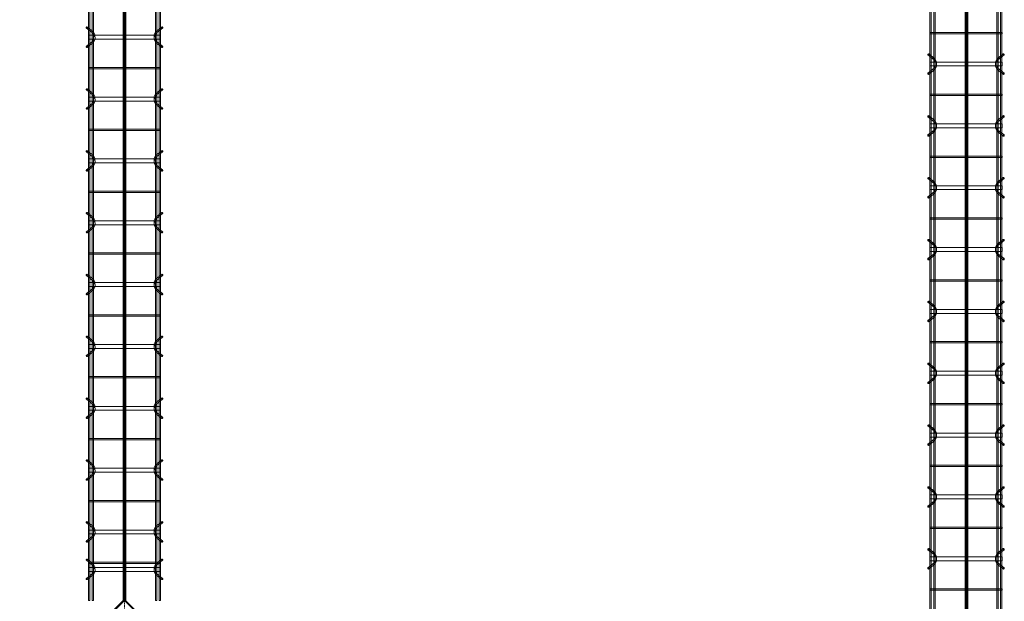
# Model space of a CAD drawing. Header units: inches. Extents: x -4136 to 1945, y -6639 to 12387.
# Tile 506 of 656: x -3175 to -2983, y 11555 to 11668. Entities that reach past the tile are written whole.
import ezdxf

# ---------------------------------------------------------------- set-up
doc = ezdxf.new("R2010")
doc.units = ezdxf.units.IN
doc.header["$MEASUREMENT"] = 0
doc.linetypes.add('Línea de rejilla', pattern=[0.875, 0.5, -0.125, 0.125, -0.125])
for name, color, linetype, lineweight in [('A-FLOR', 7, 'Continuous', 9), ('A-GENM', 7, 'Continuous', 9), ('S-BEAM', 7, 'Continuous', 9), ('S-GRID', 7, 'Continuous', 9)]:
    doc.layers.add(name, color=color, linetype=linetype, lineweight=lineweight)

# ---------------------------------------------------------------- blocks, each defined once
blk = doc.blocks.new('Dowel bar assembly - Dowel bar assembly-669756-SLAB ON GROUND JOINTS')
at = {"layer": 'S-BEAM', "color": 253, "true_color": 0xaaaaaa}
for p, q in [((2175, 1.98), (0, 1.98)), ((1655.87, 1.99), (1655.87, -12.01)), ((1656.13, 1.99), (1655.87, 1.99)), ((1655.87, 1.99), (1656.13, 1.99)), ((1656.13, -12.01), (1656.13, 1.99)), ((1660.02, 2.23), (1660.97, 1.03)), ((1661.18, 1.19), (1660.23, 2.39)), ((1661.62, 1.99), (1661.62, -12.01)), ((1662.38, 1.99), (1661.62, 1.99)), ((1661.62, 1.99), (1662.38, 1.99)), ((1662.38, -12.01), (1662.38, 1.99)), ((1663.76, 2.39), (1662.81, 1.19)), ((1663.01, 1.03), (1663.96, 2.23)), ((1667.87, 1.99), (1667.87, -12.01)), ((1668.13, 1.99), (1667.87, 1.99)), ((1667.87, 1.99), (1668.13, 1.99)), ((1668.13, -12.01), (1668.13, 1.99)), ((1672.02, 2.23), (1672.97, 1.03)), ((1673.18, 1.19), (1672.23, 2.39)), ((1673.62, 1.99), (1673.62, -12.01)), ((1674.38, 1.99), (1673.62, 1.99)), ((1673.62, 1.99), (1674.38, 1.99)), ((1674.38, -12.01), (1674.38, 1.99)), ((1675.76, 2.39), (1674.81, 1.19)), ((1675.01, 1.03), (1675.96, 2.23)), ((1679.87, 1.99), (1679.87, -12.01)), ((1680.13, 1.99), (1679.87, 1.99)), ((1679.87, 1.99), (1680.13, 1.99)), ((1680.13, -12.01), (1680.13, 1.99)), ((1684.02, 2.23), (1684.97, 1.03)), ((1685.18, 1.19), (1684.23, 2.39)), ((1685.62, 1.99), (1685.62, -12.01)), ((1686.38, 1.99), (1685.62, 1.99)), ((1685.62, 1.99), (1686.38, 1.99)), ((1686.38, -12.01), (1686.38, 1.99)), ((1687.76, 2.39), (1686.81, 1.19)), ((1687.01, 1.03), (1687.96, 2.23)), ((1691.87, 1.99), (1691.87, -12.01)), ((1692.13, 1.99), (1691.87, 1.99)), ((1691.87, 1.99), (1692.13, 1.99)), ((1692.13, -12.01), (1692.13, 1.99)), ((1696.02, 2.23), (1696.97, 1.03)), ((1697.18, 1.19), (1696.23, 2.39)), ((1697.62, 1.99), (1697.62, -12.01)), ((1698.38, 1.99), (1697.62, 1.99)), ((1697.62, 1.99), (1698.38, 1.99)), ((1698.38, -12.01), (1698.38, 1.99)), ((1699.76, 2.39), (1698.81, 1.19)), ((1699.01, 1.03), (1699.96, 2.23)), ((1703.87, 1.99), (1703.87, -12.01)), ((1704.13, 1.99), (1703.87, 1.99)), ((1703.87, 1.99), (1704.13, 1.99)), ((1704.13, -12.01), (1704.13, 1.99)), ((1708.02, 2.23), (1708.97, 1.03)), ((1709.18, 1.19), (1708.23, 2.39)), ((1709.62, 1.99), (1709.62, -12.01)), ((1710.38, 1.99), (1709.62, 1.99)), ((1709.62, 1.99), (1710.38, 1.99)), ((1710.38, -12.01), (1710.38, 1.99)), ((1711.76, 2.39), (1710.81, 1.19)), ((1711.01, 1.03), (1711.96, 2.23)), ((1715.87, 1.99), (1715.87, -12.01)), ((1716.13, 1.99), (1715.87, 1.99)), ((1715.87, 1.99), (1716.13, 1.99)), ((1716.13, -12.01), (1716.13, 1.99)), ((1720.02, 2.23), (1720.97, 1.03)), ((1721.18, 1.19), (1720.23, 2.39)), ((1721.62, 1.99), (1721.62, -12.01)), ((1722.38, 1.99), (1721.62, 1.99)), ((1721.62, 1.99), (1722.38, 1.99)), ((1722.38, -12.01), (1722.38, 1.99)), ((1723.76, 2.39), (1722.81, 1.19)), ((1723.01, 1.03), (1723.96, 2.23)), ((1727.87, 1.99), (1727.87, -12.01)), ((1728.13, 1.99), (1727.87, 1.99)), ((1727.87, 1.99), (1728.13, 1.99)), ((1728.13, -12.01), (1728.13, 1.99)), ((1732.02, 2.23), (1732.97, 1.03)), ((1733.18, 1.19), (1732.23, 2.39)), ((1733.62, 1.99), (1733.62, -12.01)), ((1734.38, 1.99), (1733.62, 1.99)), ((1733.62, 1.99), (1734.38, 1.99)), ((1734.38, -12.01), (1734.38, 1.99)), ((1735.76, 2.39), (1734.81, 1.19)), ((1735.01, 1.03), (1735.96, 2.23)), ((1739.87, 1.99), (1739.87, -12.01)), ((1740.13, 1.99), (1739.87, 1.99)), ((1739.87, 1.99), (1740.13, 1.99)), ((1740.13, -12.01), (1740.13, 1.99)), ((1744.02, 2.23), (1744.97, 1.03)), ((1745.18, 1.19), (1744.23, 2.39)), ((1745.62, 1.99), (1745.62, -12.01)), ((1746.38, 1.99), (1745.62, 1.99)), ((1745.62, 1.99), (1746.38, 1.99)), ((1746.38, -12.01), (1746.38, 1.99)), ((1747.76, 2.39), (1746.81, 1.19)), ((1747.01, 1.03), (1747.96, 2.23)), ((1751.87, 1.99), (1751.87, -12.01)), ((1752.13, 1.99), (1751.87, 1.99)), ((1751.87, 1.99), (1752.13, 1.99)), ((1752.13, -12.01), (1752.13, 1.99)), ((1756.02, 2.23), (1756.97, 1.03)), ((1757.18, 1.19), (1756.23, 2.39)), ((1757.62, 1.99), (1757.62, -12.01)), ((1758.38, 1.99), (1757.62, 1.99)), ((1757.62, 1.99), (1758.38, 1.99)), ((1758.38, -12.01), (1758.38, 1.99)), ((1759.76, 2.39), (1758.81, 1.19)), ((1759.01, 1.03), (1759.96, 2.23)), ((1763.87, 1.99), (1763.87, -12.01)), ((1764.13, 1.99), (1763.87, 1.99)), ((1763.87, 1.99), (1764.13, 1.99)), ((1764.13, -12.01), (1764.13, 1.99)), ((0, 1.72), (2175, 1.72)), ((2175, 1.25), (0, 1.25)), ((0, 0.99), (2175, 0.99)), ((2175, -11.01), (0, -11.01)), ((0, -11.27), (2175, -11.27)), ((1660.97, -11.05), (1660.02, -12.25)), ((1660.23, -12.41), (1661.18, -11.21)), ((1662.81, -11.21), (1663.76, -12.41)), ((1663.96, -12.25), (1663.01, -11.05)), ((1672.97, -11.05), (1672.02, -12.25)), ((1672.23, -12.41), (1673.18, -11.21)), ((1674.81, -11.21), (1675.76, -12.41)), ((1675.96, -12.25), (1675.01, -11.05)), ((1684.97, -11.05), (1684.02, -12.25)), ((1684.23, -12.41), (1685.18, -11.21)), ((1686.81, -11.21), (1687.76, -12.41)), ((1687.96, -12.25), (1687.01, -11.05)), ((1696.97, -11.05), (1696.02, -12.25)), ((1696.23, -12.41), (1697.18, -11.21)), ((1698.81, -11.21), (1699.76, -12.41)), ((1699.96, -12.25), (1699.01, -11.05)), ((1708.97, -11.05), (1708.02, -12.25)), ((1708.23, -12.41), (1709.18, -11.21)), ((1710.81, -11.21), (1711.76, -12.41)), ((1711.96, -12.25), (1711.01, -11.05)), ((1720.97, -11.05), (1720.02, -12.25)), ((1720.23, -12.41), (1721.18, -11.21)), ((1722.81, -11.21), (1723.76, -12.41)), ((1723.96, -12.25), (1723.01, -11.05)), ((1732.97, -11.05), (1732.02, -12.25)), ((1732.23, -12.41), (1733.18, -11.21)), ((1734.81, -11.21), (1735.76, -12.41)), ((1735.96, -12.25), (1735.01, -11.05)), ((1744.97, -11.05), (1744.02, -12.25)), ((1744.23, -12.41), (1745.18, -11.21)), ((1746.81, -11.21), (1747.76, -12.41)), ((1747.96, -12.25), (1747.01, -11.05)), ((1756.97, -11.05), (1756.02, -12.25)), ((1756.23, -12.41), (1757.18, -11.21)), ((1758.81, -11.21), (1759.76, -12.41)), ((1759.96, -12.25), (1759.01, -11.05)), ((2175, -11.74), (0, -11.74)), ((0, -12), (2175, -12)), ((1656.13, -12.01), (1655.87, -12.01)), ((1655.87, -12.01), (1656.13, -12.01)), ((1662.38, -12.01), (1661.62, -12.01)), ((1661.62, -12.01), (1662.38, -12.01)), ((1668.13, -12.01), (1667.87, -12.01)), ((1667.87, -12.01), (1668.13, -12.01)), ((1674.38, -12.01), (1673.62, -12.01)), ((1673.62, -12.01), (1674.38, -12.01)), ((1680.13, -12.01), (1679.87, -12.01)), ((1679.87, -12.01), (1680.13, -12.01)), ((1686.38, -12.01), (1685.62, -12.01)), ((1685.62, -12.01), (1686.38, -12.01)), ((1692.13, -12.01), (1691.87, -12.01)), ((1691.87, -12.01), (1692.13, -12.01)), ((1698.38, -12.01), (1697.62, -12.01)), ((1697.62, -12.01), (1698.38, -12.01)), ((1704.13, -12.01), (1703.87, -12.01)), ((1703.87, -12.01), (1704.13, -12.01)), ((1710.38, -12.01), (1709.62, -12.01)), ((1709.62, -12.01), (1710.38, -12.01)), ((1716.13, -12.01), (1715.87, -12.01)), ((1715.87, -12.01), (1716.13, -12.01)), ((1722.38, -12.01), (1721.62, -12.01)), ((1721.62, -12.01), (1722.38, -12.01)), ((1728.13, -12.01), (1727.87, -12.01)), ((1727.87, -12.01), (1728.13, -12.01)), ((1734.38, -12.01), (1733.62, -12.01)), ((1733.62, -12.01), (1734.38, -12.01)), ((1740.13, -12.01), (1739.87, -12.01)), ((1739.87, -12.01), (1740.13, -12.01)), ((1746.38, -12.01), (1745.62, -12.01)), ((1745.62, -12.01), (1746.38, -12.01)), ((1752.13, -12.01), (1751.87, -12.01)), ((1751.87, -12.01), (1752.13, -12.01)), ((1758.38, -12.01), (1757.62, -12.01)), ((1757.62, -12.01), (1758.38, -12.01)), ((1764.13, -12.01), (1763.87, -12.01)), ((1763.87, -12.01), (1764.13, -12.01))]:
    blk.add_line(p, q, dxfattribs=at)
at = {"layer": 'S-BEAM', "color": 253, "true_color": 0xaaaaaa, "flags": 128}
for points in [[(1660.97, 1.03), (1661.53, 0.73), (1662.39, 0.72), (1662.97, 0.99), (1663.01, 1.03)], [(1661.18, 1.19), (1661.62, 0.97), (1662.38, 0.98), (1662.81, 1.19)], [(1672.97, 1.03), (1673.53, 0.73), (1674.39, 0.72), (1674.97, 0.99), (1675.01, 1.03)], [(1673.18, 1.19), (1673.62, 0.97), (1674.38, 0.98), (1674.81, 1.19)], [(1684.97, 1.03), (1685.53, 0.73), (1686.39, 0.72), (1686.97, 0.99), (1687.01, 1.03)], [(1685.18, 1.19), (1685.62, 0.97), (1686.38, 0.98), (1686.81, 1.19)], [(1696.97, 1.03), (1697.53, 0.73), (1698.39, 0.72), (1698.97, 0.99), (1699.01, 1.03)], [(1697.18, 1.19), (1697.62, 0.97), (1698.38, 0.98), (1698.81, 1.19)], [(1708.97, 1.03), (1709.53, 0.73), (1710.39, 0.72), (1710.97, 0.99), (1711.01, 1.03)], [(1709.18, 1.19), (1709.62, 0.97), (1710.38, 0.98), (1710.81, 1.19)], [(1720.97, 1.03), (1721.53, 0.73), (1722.39, 0.72), (1722.97, 0.99), (1723.01, 1.03)], [(1721.18, 1.19), (1721.62, 0.97), (1722.38, 0.98), (1722.81, 1.19)], [(1732.97, 1.03), (1733.53, 0.73), (1734.39, 0.72), (1734.97, 0.99), (1735.01, 1.03)], [(1733.18, 1.19), (1733.62, 0.97), (1734.38, 0.98), (1734.81, 1.19)], [(1744.97, 1.03), (1745.53, 0.73), (1746.39, 0.72), (1746.97, 0.99), (1747.01, 1.03)], [(1745.18, 1.19), (1745.62, 0.97), (1746.38, 0.98), (1746.81, 1.19)], [(1756.97, 1.03), (1757.53, 0.73), (1758.39, 0.72), (1758.97, 0.99), (1759.01, 1.03)], [(1757.18, 1.19), (1757.62, 0.97), (1758.38, 0.98), (1758.81, 1.19)], [(1660.97, -11.05), (1661.53, -10.75), (1662.39, -10.74), (1662.97, -11.01), (1663.01, -11.05)], [(1661.18, -11.21), (1661.62, -10.99), (1662.38, -11), (1662.81, -11.21)], [(1672.97, -11.05), (1673.53, -10.75), (1674.39, -10.74), (1674.97, -11.01), (1675.01, -11.05)], [(1673.18, -11.21), (1673.62, -10.99), (1674.38, -11), (1674.81, -11.21)], [(1684.97, -11.05), (1685.53, -10.75), (1686.39, -10.74), (1686.97, -11.01), (1687.01, -11.05)], [(1685.18, -11.21), (1685.62, -10.99), (1686.38, -11), (1686.81, -11.21)], [(1696.97, -11.05), (1697.53, -10.75), (1698.39, -10.74), (1698.97, -11.01), (1699.01, -11.05)], [(1697.18, -11.21), (1697.62, -10.99), (1698.38, -11), (1698.81, -11.21)], [(1708.97, -11.05), (1709.53, -10.75), (1710.39, -10.74), (1710.97, -11.01), (1711.01, -11.05)], [(1709.18, -11.21), (1709.62, -10.99), (1710.38, -11), (1710.81, -11.21)], [(1720.97, -11.05), (1721.53, -10.75), (1722.39, -10.74), (1722.97, -11.01), (1723.01, -11.05)], [(1721.18, -11.21), (1721.62, -10.99), (1722.38, -11), (1722.81, -11.21)], [(1732.97, -11.05), (1733.53, -10.75), (1734.39, -10.74), (1734.97, -11.01), (1735.01, -11.05)], [(1733.18, -11.21), (1733.62, -10.99), (1734.38, -11), (1734.81, -11.21)], [(1744.97, -11.05), (1745.53, -10.75), (1746.39, -10.74), (1746.97, -11.01), (1747.01, -11.05)], [(1745.18, -11.21), (1745.62, -10.99), (1746.38, -11), (1746.81, -11.21)], [(1756.97, -11.05), (1757.53, -10.75), (1758.39, -10.74), (1758.97, -11.01), (1759.01, -11.05)], [(1757.18, -11.21), (1757.62, -10.99), (1758.38, -11), (1758.81, -11.21)]]:
    blk.add_lwpolyline(points, dxfattribs=at)
at = {"layer": 'S-BEAM', "color": 253, "true_color": 0xaaaaaa}
for centre, major_axis, start_param, end_param in [((1660.12, 2.31), (0.101, 0.08), 5.709265, 8.850858), ((1660.12, 2.31), (0.101, 0.08), 2.567673, 5.709265), ((1663.86, 2.31), (-0.101, 0.08), 3.715513, 6.857105), ((1663.86, 2.31), (-0.101, 0.08), 0.57392, 3.715513), ((1672.12, 2.31), (0.101, 0.08), 5.709265, 8.850858), ((1672.12, 2.31), (0.101, 0.08), 2.567673, 5.709265), ((1675.86, 2.31), (-0.101, 0.08), 3.715513, 6.857105), ((1675.86, 2.31), (-0.101, 0.08), 0.57392, 3.715513), ((1684.12, 2.31), (0.101, 0.08), 5.709265, 8.850858), ((1684.12, 2.31), (0.101, 0.08), 2.567673, 5.709265), ((1687.86, 2.31), (-0.101, 0.08), 3.715513, 6.857105), ((1687.86, 2.31), (-0.101, 0.08), 0.57392, 3.715513), ((1696.12, 2.31), (0.101, 0.08), 5.709265, 8.850858), ((1696.12, 2.31), (0.101, 0.08), 2.567673, 5.709265), ((1699.86, 2.31), (-0.101, 0.08), 3.715513, 6.857105), ((1699.86, 2.31), (-0.101, 0.08), 0.57392, 3.715513), ((1708.12, 2.31), (0.101, 0.08), 5.709265, 8.850858), ((1708.12, 2.31), (0.101, 0.08), 2.567673, 5.709265), ((1711.86, 2.31), (-0.101, 0.08), 3.715513, 6.857105), ((1711.86, 2.31), (-0.101, 0.08), 0.57392, 3.715513), ((1720.12, 2.31), (0.101, 0.08), 5.709265, 8.850858), ((1720.12, 2.31), (0.101, 0.08), 2.567673, 5.709265), ((1723.86, 2.31), (-0.101, 0.08), 3.715513, 6.857105), ((1723.86, 2.31), (-0.101, 0.08), 0.57392, 3.715513), ((1732.12, 2.31), (0.101, 0.08), 5.709265, 8.850858), ((1732.12, 2.31), (0.101, 0.08), 2.567673, 5.709265), ((1735.86, 2.31), (-0.101, 0.08), 3.715513, 6.857105), ((1735.86, 2.31), (-0.101, 0.08), 0.57392, 3.715513), ((1744.12, 2.31), (0.101, 0.08), 5.709265, 8.850858), ((1744.12, 2.31), (0.101, 0.08), 2.567673, 5.709265), ((1747.86, 2.31), (-0.101, 0.08), 3.715513, 6.857105), ((1747.86, 2.31), (-0.101, 0.08), 0.57392, 3.715513), ((1756.12, 2.31), (0.101, 0.08), 5.709265, 8.850858), ((1756.12, 2.31), (0.101, 0.08), 2.567673, 5.709265), ((1759.86, 2.31), (-0.101, 0.08), 3.715513, 6.857105), ((1759.86, 2.31), (-0.101, 0.08), 0.57392, 3.715513), ((1660.12, -12.33), (-0.101, 0.08), 3.715513, 6.857105), ((1660.12, -12.33), (-0.101, 0.08), 0.57392, 3.715513), ((1663.86, -12.33), (0.101, 0.08), 5.709265, 8.850858), ((1663.86, -12.33), (0.101, 0.08), 2.567673, 5.709265), ((1672.12, -12.33), (-0.101, 0.08), 3.715513, 6.857105), ((1672.12, -12.33), (-0.101, 0.08), 0.57392, 3.715513), ((1675.86, -12.33), (0.101, 0.08), 5.709265, 8.850858), ((1675.86, -12.33), (0.101, 0.08), 2.567673, 5.709265), ((1684.12, -12.33), (-0.101, 0.08), 3.715513, 6.857105), ((1684.12, -12.33), (-0.101, 0.08), 0.57392, 3.715513), ((1687.86, -12.33), (0.101, 0.08), 5.709265, 8.850858), ((1687.86, -12.33), (0.101, 0.08), 2.567673, 5.709265), ((1696.12, -12.33), (-0.101, 0.08), 3.715513, 6.857105), ((1696.12, -12.33), (-0.101, 0.08), 0.57392, 3.715513), ((1699.86, -12.33), (0.101, 0.08), 5.709265, 8.850858), ((1699.86, -12.33), (0.101, 0.08), 2.567673, 5.709265), ((1708.12, -12.33), (-0.101, 0.08), 3.715513, 6.857105), ((1708.12, -12.33), (-0.101, 0.08), 0.57392, 3.715513), ((1711.86, -12.33), (0.101, 0.08), 5.709265, 8.850858), ((1711.86, -12.33), (0.101, 0.08), 2.567673, 5.709265), ((1720.12, -12.33), (-0.101, 0.08), 3.715513, 6.857105), ((1720.12, -12.33), (-0.101, 0.08), 0.57392, 3.715513), ((1723.86, -12.33), (0.101, 0.08), 5.709265, 8.850858), ((1723.86, -12.33), (0.101, 0.08), 2.567673, 5.709265), ((1732.12, -12.33), (-0.101, 0.08), 3.715513, 6.857105), ((1732.12, -12.33), (-0.101, 0.08), 0.57392, 3.715513), ((1735.86, -12.33), (0.101, 0.08), 5.709265, 8.850858), ((1735.86, -12.33), (0.101, 0.08), 2.567673, 5.709265), ((1744.12, -12.33), (-0.101, 0.08), 3.715513, 6.857105), ((1744.12, -12.33), (-0.101, 0.08), 0.57392, 3.715513), ((1747.86, -12.33), (0.101, 0.08), 5.709265, 8.850858), ((1747.86, -12.33), (0.101, 0.08), 2.567673, 5.709265), ((1756.12, -12.33), (-0.101, 0.08), 3.715513, 6.857105), ((1756.12, -12.33), (-0.101, 0.08), 0.57392, 3.715513), ((1759.86, -12.33), (0.101, 0.08), 5.709265, 8.850858), ((1759.86, -12.33), (0.101, 0.08), 2.567673, 5.709265)]:
    blk.add_ellipse(centre, major_axis=major_axis, ratio=0.816528, start_param=start_param, end_param=end_param, dxfattribs=at)
blk = doc.blocks.new('Dowel bar assembly - Dowel bar assembly-676036-SLAB ON GROUND JOINTS')
at = {"layer": 'S-BEAM', "color": 253, "true_color": 0xaaaaaa}
for p, q in [((271.28, 1.98), (0, 1.98)), ((160.02, 2.23), (160.97, 1.03)), ((161.18, 1.19), (160.23, 2.39)), ((161.63, 1.99), (161.63, -12.01)), ((162.38, 1.99), (161.63, 1.99)), ((161.63, 1.99), (162.38, 1.99)), ((162.38, -12.01), (162.38, 1.99)), ((163.76, 2.39), (162.81, 1.19)), ((163.01, 1.03), (163.96, 2.23)), ((167.87, 1.99), (167.87, -12.01)), ((168.13, 1.99), (167.87, 1.99)), ((167.87, 1.99), (168.13, 1.99)), ((168.13, -12.01), (168.13, 1.99)), ((172.02, 2.23), (172.97, 1.03)), ((173.18, 1.19), (172.23, 2.39)), ((173.63, 1.99), (173.63, -12.01)), ((174.38, 1.99), (173.63, 1.99)), ((173.63, 1.99), (174.38, 1.99)), ((174.38, -12.01), (174.38, 1.99)), ((175.76, 2.39), (174.81, 1.19)), ((175.01, 1.03), (175.96, 2.23)), ((179.87, 1.99), (179.87, -12.01)), ((180.13, 1.99), (179.87, 1.99)), ((179.87, 1.99), (180.13, 1.99)), ((180.13, -12.01), (180.13, 1.99)), ((184.02, 2.23), (184.97, 1.03)), ((185.18, 1.19), (184.23, 2.39)), ((185.63, 1.99), (185.63, -12.01)), ((186.38, 1.99), (185.63, 1.99)), ((185.63, 1.99), (186.38, 1.99)), ((186.38, -12.01), (186.38, 1.99)), ((187.76, 2.39), (186.81, 1.19)), ((187.01, 1.03), (187.96, 2.23)), ((191.87, 1.99), (191.87, -12.01)), ((192.13, 1.99), (191.87, 1.99)), ((191.87, 1.99), (192.13, 1.99)), ((192.13, -12.01), (192.13, 1.99)), ((196.02, 2.23), (196.97, 1.03)), ((197.18, 1.19), (196.23, 2.39)), ((197.63, 1.99), (197.63, -12.01)), ((198.38, 1.99), (197.63, 1.99)), ((197.63, 1.99), (198.38, 1.99)), ((198.38, -12.01), (198.38, 1.99)), ((199.76, 2.39), (198.81, 1.19)), ((199.01, 1.03), (199.96, 2.23)), ((203.87, 1.99), (203.87, -12.01)), ((204.13, 1.99), (203.87, 1.99)), ((203.87, 1.99), (204.13, 1.99)), ((204.13, -12.01), (204.13, 1.99)), ((208.02, 2.23), (208.97, 1.03)), ((209.18, 1.19), (208.23, 2.39)), ((209.63, 1.99), (209.63, -12.01)), ((210.38, 1.99), (209.63, 1.99)), ((209.63, 1.99), (210.38, 1.99)), ((210.38, -12.01), (210.38, 1.99)), ((211.76, 2.39), (210.81, 1.19)), ((211.01, 1.03), (211.96, 2.23)), ((215.87, 1.99), (215.87, -12.01)), ((216.13, 1.99), (215.87, 1.99)), ((215.87, 1.99), (216.13, 1.99)), ((216.13, -12.01), (216.13, 1.99)), ((220.02, 2.23), (220.97, 1.03)), ((221.18, 1.19), (220.23, 2.39)), ((221.63, 1.99), (221.63, -12.01)), ((222.38, 1.99), (221.63, 1.99)), ((221.63, 1.99), (222.38, 1.99)), ((222.38, -12.01), (222.38, 1.99)), ((223.76, 2.39), (222.81, 1.19)), ((223.01, 1.03), (223.96, 2.23)), ((227.87, 1.99), (227.87, -12.01)), ((228.13, 1.99), (227.87, 1.99)), ((227.87, 1.99), (228.13, 1.99)), ((228.13, -12.01), (228.13, 1.99)), ((232.02, 2.23), (232.97, 1.03)), ((233.18, 1.19), (232.23, 2.39)), ((233.63, 1.99), (233.63, -12.01)), ((234.38, 1.99), (233.63, 1.99)), ((233.63, 1.99), (234.38, 1.99)), ((234.38, -12.01), (234.38, 1.99)), ((235.76, 2.39), (234.81, 1.19)), ((235.01, 1.03), (235.96, 2.23)), ((239.87, 1.99), (239.87, -12.01)), ((240.13, 1.99), (239.87, 1.99)), ((239.87, 1.99), (240.13, 1.99)), ((240.13, -12.01), (240.13, 1.99)), ((244.02, 2.23), (244.97, 1.03)), ((245.18, 1.19), (244.23, 2.39)), ((245.63, 1.99), (245.63, -12.01)), ((246.38, 1.99), (245.63, 1.99)), ((245.63, 1.99), (246.38, 1.99)), ((246.38, -12.01), (246.38, 1.99)), ((247.76, 2.39), (246.81, 1.19)), ((247.01, 1.03), (247.96, 2.23)), ((251.87, 1.99), (251.87, -12.01)), ((252.13, 1.99), (251.87, 1.99)), ((251.87, 1.99), (252.13, 1.99)), ((252.13, -12.01), (252.13, 1.99)), ((256.02, 2.23), (256.97, 1.03)), ((257.18, 1.19), (256.23, 2.39)), ((257.63, 1.99), (257.63, -12.01)), ((258.38, 1.99), (257.63, 1.99)), ((257.63, 1.99), (258.38, 1.99)), ((258.38, -12.01), (258.38, 1.99)), ((259.76, 2.39), (258.81, 1.19)), ((259.01, 1.03), (259.96, 2.23)), ((263.3, 2.23), (264.25, 1.03)), ((264.45, 1.19), (263.5, 2.39)), ((263.87, 1.99), (263.87, -12.01)), ((264.13, 1.99), (263.87, 1.99)), ((263.87, 1.99), (264.13, 1.99)), ((264.13, -12.01), (264.13, 1.99)), ((264.9, 1.99), (264.9, -12.01)), ((265.65, 1.99), (264.9, 1.99)), ((264.9, 1.99), (265.65, 1.99)), ((265.65, -12.01), (265.65, 1.99)), ((267.04, 2.39), (266.09, 1.19)), ((266.29, 1.03), (267.24, 2.23)), ((271.28, 1.98), (271.28, 1.72)), ((271.28, 1.72), (271.28, 1.98)), ((0, 1.72), (271.28, 1.72)), ((271.28, 1.25), (0, 1.25)), ((0, 0.99), (271.28, 0.99)), ((271.28, 0.99), (271.28, 1.25)), ((271.28, 1.25), (271.28, 0.99)), ((271.28, -11.01), (0, -11.01)), ((0, -11.27), (271.28, -11.27)), ((160.97, -11.05), (160.02, -12.25)), ((160.23, -12.41), (161.18, -11.21)), ((162.81, -11.21), (163.76, -12.41)), ((163.96, -12.25), (163.01, -11.05)), ((172.97, -11.05), (172.02, -12.25)), ((172.23, -12.41), (173.18, -11.21)), ((174.81, -11.21), (175.76, -12.41)), ((175.96, -12.25), (175.01, -11.05)), ((184.97, -11.05), (184.02, -12.25)), ((184.23, -12.41), (185.18, -11.21)), ((186.81, -11.21), (187.76, -12.41)), ((187.96, -12.25), (187.01, -11.05)), ((196.97, -11.05), (196.02, -12.25)), ((196.23, -12.41), (197.18, -11.21)), ((198.81, -11.21), (199.76, -12.41)), ((199.96, -12.25), (199.01, -11.05)), ((208.97, -11.05), (208.02, -12.25)), ((208.23, -12.41), (209.18, -11.21)), ((210.81, -11.21), (211.76, -12.41)), ((211.96, -12.25), (211.01, -11.05)), ((220.97, -11.05), (220.02, -12.25)), ((220.23, -12.41), (221.18, -11.21)), ((222.81, -11.21), (223.76, -12.41)), ((223.96, -12.25), (223.01, -11.05)), ((232.97, -11.05), (232.02, -12.25)), ((232.23, -12.41), (233.18, -11.21)), ((234.81, -11.21), (235.76, -12.41)), ((235.96, -12.25), (235.01, -11.05)), ((244.97, -11.05), (244.02, -12.25)), ((244.23, -12.41), (245.18, -11.21)), ((246.81, -11.21), (247.76, -12.41)), ((247.96, -12.25), (247.01, -11.05)), ((256.97, -11.05), (256.02, -12.25)), ((256.23, -12.41), (257.18, -11.21)), ((258.81, -11.21), (259.76, -12.41)), ((259.96, -12.25), (259.01, -11.05)), ((264.25, -11.05), (263.3, -12.25)), ((263.5, -12.41), (264.45, -11.21)), ((266.09, -11.21), (267.04, -12.41)), ((267.24, -12.25), (266.29, -11.05)), ((271.28, -11.27), (271.28, -11.01)), ((271.28, -11.01), (271.28, -11.27)), ((271.28, -11.74), (0, -11.74)), ((0, -12), (271.28, -12)), ((162.38, -12.01), (161.63, -12.01)), ((161.63, -12.01), (162.38, -12.01)), ((168.13, -12.01), (167.87, -12.01)), ((167.87, -12.01), (168.13, -12.01)), ((174.38, -12.01), (173.63, -12.01)), ((173.63, -12.01), (174.38, -12.01)), ((180.13, -12.01), (179.87, -12.01)), ((179.87, -12.01), (180.13, -12.01)), ((186.38, -12.01), (185.63, -12.01)), ((185.63, -12.01), (186.38, -12.01)), ((192.13, -12.01), (191.87, -12.01)), ((191.87, -12.01), (192.13, -12.01)), ((198.38, -12.01), (197.63, -12.01)), ((197.63, -12.01), (198.38, -12.01)), ((204.13, -12.01), (203.87, -12.01)), ((203.87, -12.01), (204.13, -12.01)), ((210.38, -12.01), (209.63, -12.01)), ((209.63, -12.01), (210.38, -12.01)), ((216.13, -12.01), (215.87, -12.01)), ((215.87, -12.01), (216.13, -12.01)), ((222.38, -12.01), (221.63, -12.01)), ((221.63, -12.01), (222.38, -12.01)), ((228.13, -12.01), (227.87, -12.01)), ((227.87, -12.01), (228.13, -12.01)), ((234.38, -12.01), (233.63, -12.01)), ((233.63, -12.01), (234.38, -12.01)), ((240.13, -12.01), (239.87, -12.01)), ((239.87, -12.01), (240.13, -12.01)), ((246.38, -12.01), (245.63, -12.01)), ((245.63, -12.01), (246.38, -12.01)), ((252.13, -12.01), (251.87, -12.01)), ((251.87, -12.01), (252.13, -12.01)), ((258.38, -12.01), (257.63, -12.01)), ((257.63, -12.01), (258.38, -12.01)), ((264.13, -12.01), (263.87, -12.01)), ((263.87, -12.01), (264.13, -12.01)), ((265.65, -12.01), (264.9, -12.01)), ((264.9, -12.01), (265.65, -12.01)), ((271.28, -12), (271.28, -11.74)), ((271.28, -11.74), (271.28, -12))]:
    blk.add_line(p, q, dxfattribs=at)
at = {"layer": 'S-BEAM', "color": 253, "true_color": 0xaaaaaa, "flags": 128}
for points in [[(160.97, 1.03), (161.53, 0.73), (162.39, 0.72), (162.97, 0.99), (163.01, 1.03)], [(161.18, 1.19), (161.62, 0.97), (162.38, 0.98), (162.81, 1.19)], [(172.97, 1.03), (173.53, 0.73), (174.39, 0.72), (174.97, 0.99), (175.01, 1.03)], [(173.18, 1.19), (173.62, 0.97), (174.38, 0.98), (174.81, 1.19)], [(184.97, 1.03), (185.53, 0.73), (186.39, 0.72), (186.97, 0.99), (187.01, 1.03)], [(185.18, 1.19), (185.62, 0.97), (186.38, 0.98), (186.81, 1.19)], [(196.97, 1.03), (197.53, 0.73), (198.39, 0.72), (198.97, 0.99), (199.01, 1.03)], [(197.18, 1.19), (197.62, 0.97), (198.38, 0.98), (198.81, 1.19)], [(208.97, 1.03), (209.53, 0.73), (210.39, 0.72), (210.97, 0.99), (211.01, 1.03)], [(209.18, 1.19), (209.62, 0.97), (210.38, 0.98), (210.81, 1.19)], [(220.97, 1.03), (221.53, 0.73), (222.39, 0.72), (222.97, 0.99), (223.01, 1.03)], [(221.18, 1.19), (221.62, 0.97), (222.38, 0.98), (222.81, 1.19)], [(232.97, 1.03), (233.53, 0.73), (234.39, 0.72), (234.97, 0.99), (235.01, 1.03)], [(233.18, 1.19), (233.62, 0.97), (234.38, 0.98), (234.81, 1.19)], [(244.97, 1.03), (245.53, 0.73), (246.39, 0.72), (246.97, 0.99), (247.01, 1.03)], [(245.18, 1.19), (245.62, 0.97), (246.38, 0.98), (246.81, 1.19)], [(256.97, 1.03), (257.53, 0.73), (258.39, 0.72), (258.97, 0.99), (259.01, 1.03)], [(257.18, 1.19), (257.62, 0.97), (258.38, 0.98), (258.81, 1.19)], [(264.25, 1.03), (264.8, 0.73), (265.66, 0.72), (266.25, 0.99), (266.29, 1.03)], [(264.45, 1.19), (264.9, 0.97), (265.66, 0.98), (266.09, 1.19)], [(160.97, -11.05), (161.53, -10.75), (162.39, -10.74), (162.97, -11.01), (163.01, -11.05)], [(161.18, -11.21), (161.62, -10.99), (162.38, -11), (162.81, -11.21)], [(172.97, -11.05), (173.53, -10.75), (174.39, -10.74), (174.97, -11.01), (175.01, -11.05)], [(173.18, -11.21), (173.62, -10.99), (174.38, -11), (174.81, -11.21)], [(184.97, -11.05), (185.53, -10.75), (186.39, -10.74), (186.97, -11.01), (187.01, -11.05)], [(185.18, -11.21), (185.62, -10.99), (186.38, -11), (186.81, -11.21)], [(196.97, -11.05), (197.53, -10.75), (198.39, -10.74), (198.97, -11.01), (199.01, -11.05)], [(197.18, -11.21), (197.62, -10.99), (198.38, -11), (198.81, -11.21)], [(208.97, -11.05), (209.53, -10.75), (210.39, -10.74), (210.97, -11.01), (211.01, -11.05)], [(209.18, -11.21), (209.62, -10.99), (210.38, -11), (210.81, -11.21)], [(220.97, -11.05), (221.53, -10.75), (222.39, -10.74), (222.97, -11.01), (223.01, -11.05)], [(221.18, -11.21), (221.62, -10.99), (222.38, -11), (222.81, -11.21)], [(232.97, -11.05), (233.53, -10.75), (234.39, -10.74), (234.97, -11.01), (235.01, -11.05)], [(233.18, -11.21), (233.62, -10.99), (234.38, -11), (234.81, -11.21)], [(244.97, -11.05), (245.53, -10.75), (246.39, -10.74), (246.97, -11.01), (247.01, -11.05)], [(245.18, -11.21), (245.62, -10.99), (246.38, -11), (246.81, -11.21)], [(256.97, -11.05), (257.53, -10.75), (258.39, -10.74), (258.97, -11.01), (259.01, -11.05)], [(257.18, -11.21), (257.62, -10.99), (258.38, -11), (258.81, -11.21)], [(264.25, -11.05), (264.8, -10.75), (265.66, -10.74), (266.25, -11.01), (266.29, -11.05)], [(264.45, -11.21), (264.9, -10.99), (265.66, -11), (266.09, -11.21)]]:
    blk.add_lwpolyline(points, dxfattribs=at)
at = {"layer": 'S-BEAM', "color": 253, "true_color": 0xaaaaaa}
for centre, major_axis, start_param, end_param in [((160.12, 2.31), (0.101, 0.08), 5.709265, 8.850858), ((160.12, 2.31), (0.101, 0.08), 2.567673, 5.709265), ((163.86, 2.31), (-0.101, 0.08), 3.715513, 6.857105), ((163.86, 2.31), (-0.101, 0.08), 0.57392, 3.715513), ((172.12, 2.31), (0.101, 0.08), 5.709265, 8.850858), ((172.12, 2.31), (0.101, 0.08), 2.567673, 5.709265), ((175.86, 2.31), (-0.101, 0.08), 3.715513, 6.857105), ((175.86, 2.31), (-0.101, 0.08), 0.57392, 3.715513), ((184.12, 2.31), (0.101, 0.08), 5.709265, 8.850858), ((184.12, 2.31), (0.101, 0.08), 2.567673, 5.709265), ((187.86, 2.31), (-0.101, 0.08), 3.715513, 6.857105), ((187.86, 2.31), (-0.101, 0.08), 0.57392, 3.715513), ((196.12, 2.31), (0.101, 0.08), 5.709265, 8.850858), ((196.12, 2.31), (0.101, 0.08), 2.567673, 5.709265), ((199.86, 2.31), (-0.101, 0.08), 3.715513, 6.857105), ((199.86, 2.31), (-0.101, 0.08), 0.57392, 3.715513), ((208.12, 2.31), (0.101, 0.08), 5.709265, 8.850858), ((208.12, 2.31), (0.101, 0.08), 2.567673, 5.709265), ((211.86, 2.31), (-0.101, 0.08), 3.715513, 6.857105), ((211.86, 2.31), (-0.101, 0.08), 0.57392, 3.715513), ((220.12, 2.31), (0.101, 0.08), 5.709265, 8.850858), ((220.12, 2.31), (0.101, 0.08), 2.567673, 5.709265), ((223.86, 2.31), (-0.101, 0.08), 3.715513, 6.857105), ((223.86, 2.31), (-0.101, 0.08), 0.57392, 3.715513), ((232.12, 2.31), (0.101, 0.08), 5.709265, 8.850858), ((232.12, 2.31), (0.101, 0.08), 2.567673, 5.709265), ((235.86, 2.31), (-0.101, 0.08), 3.715513, 6.857105), ((235.86, 2.31), (-0.101, 0.08), 0.57392, 3.715513), ((244.12, 2.31), (0.101, 0.08), 5.709265, 8.850858), ((244.12, 2.31), (0.101, 0.08), 2.567673, 5.709265), ((247.86, 2.31), (-0.101, 0.08), 3.715513, 6.857105), ((247.86, 2.31), (-0.101, 0.08), 0.57392, 3.715513), ((256.12, 2.31), (0.101, 0.08), 5.709265, 8.850858), ((256.12, 2.31), (0.101, 0.08), 2.567673, 5.709265), ((259.86, 2.31), (-0.101, 0.08), 3.715513, 6.857105), ((259.86, 2.31), (-0.101, 0.08), 0.57392, 3.715513), ((263.4, 2.31), (0.101, 0.08), 5.709265, 8.850858), ((263.4, 2.31), (0.101, 0.08), 2.567673, 5.709265), ((267.14, 2.31), (-0.101, 0.08), 3.715513, 6.857105), ((267.14, 2.31), (-0.101, 0.08), 0.57392, 3.715513), ((160.12, -12.33), (-0.101, 0.08), 3.715513, 6.857105), ((160.12, -12.33), (-0.101, 0.08), 0.57392, 3.715513), ((163.86, -12.33), (0.101, 0.08), 5.709265, 8.850858), ((163.86, -12.33), (0.101, 0.08), 2.567673, 5.709265), ((172.12, -12.33), (-0.101, 0.08), 3.715513, 6.857105), ((172.12, -12.33), (-0.101, 0.08), 0.57392, 3.715513), ((175.86, -12.33), (0.101, 0.08), 5.709265, 8.850858), ((175.86, -12.33), (0.101, 0.08), 2.567673, 5.709265), ((184.12, -12.33), (-0.101, 0.08), 3.715513, 6.857105), ((184.12, -12.33), (-0.101, 0.08), 0.57392, 3.715513), ((187.86, -12.33), (0.101, 0.08), 5.709265, 8.850858), ((187.86, -12.33), (0.101, 0.08), 2.567673, 5.709265), ((196.12, -12.33), (-0.101, 0.08), 3.715513, 6.857105), ((196.12, -12.33), (-0.101, 0.08), 0.57392, 3.715513), ((199.86, -12.33), (0.101, 0.08), 5.709265, 8.850858), ((199.86, -12.33), (0.101, 0.08), 2.567673, 5.709265), ((208.12, -12.33), (-0.101, 0.08), 3.715513, 6.857105), ((208.12, -12.33), (-0.101, 0.08), 0.57392, 3.715513), ((211.86, -12.33), (0.101, 0.08), 5.709265, 8.850858), ((211.86, -12.33), (0.101, 0.08), 2.567673, 5.709265), ((220.12, -12.33), (-0.101, 0.08), 3.715513, 6.857105), ((220.12, -12.33), (-0.101, 0.08), 0.57392, 3.715513), ((223.86, -12.33), (0.101, 0.08), 5.709265, 8.850858), ((223.86, -12.33), (0.101, 0.08), 2.567673, 5.709265), ((232.12, -12.33), (-0.101, 0.08), 3.715513, 6.857105), ((232.12, -12.33), (-0.101, 0.08), 0.57392, 3.715513), ((235.86, -12.33), (0.101, 0.08), 5.709265, 8.850858), ((235.86, -12.33), (0.101, 0.08), 2.567673, 5.709265), ((244.12, -12.33), (-0.101, 0.08), 3.715513, 6.857105), ((244.12, -12.33), (-0.101, 0.08), 0.57392, 3.715513), ((247.86, -12.33), (0.101, 0.08), 5.709265, 8.850858), ((247.86, -12.33), (0.101, 0.08), 2.567673, 5.709265), ((256.12, -12.33), (-0.101, 0.08), 3.715513, 6.857105), ((256.12, -12.33), (-0.101, 0.08), 0.57392, 3.715513), ((259.86, -12.33), (0.101, 0.08), 5.709265, 8.850858), ((259.86, -12.33), (0.101, 0.08), 2.567673, 5.709265), ((263.4, -12.33), (-0.101, 0.08), 3.715513, 6.857105), ((263.4, -12.33), (-0.101, 0.08), 0.57392, 3.715513), ((267.14, -12.33), (0.101, 0.08), 5.709265, 8.850858), ((267.14, -12.33), (0.101, 0.08), 2.567673, 5.709265)]:
    blk.add_ellipse(centre, major_axis=major_axis, ratio=0.816528, start_param=start_param, end_param=end_param, dxfattribs=at)

msp = doc.modelspace()

# ---------------------------------------------------------------- hatches: boundary and pattern name
at = {"layer": 'A-GENM', "true_color": 0x0000ff}
for points in [[(-2990.65717, 12077.1894), (-2990.65717, 12076.83507), (-2990.65717, 9901.50436), (-2990.65717, 9901.1894), (-2991.08036, 9901.1894), (-2991.08036, 9901.50436), (-2991.08036, 12076.83507), (-2991.08036, 12077.1894)], [(-2991.02059, 9901.1894), (-2991.02059, 9901.50436), (-2991.02059, 12076.83507), (-2991.02059, 12077.1894), (-2990.62689, 12077.1894), (-2990.62689, 12076.83507), (-2990.62689, 9901.50436), (-2990.62689, 9901.1894)], [(-2990.65869, 12077.1894), (-2990.65869, 12076.83507), (-2990.65869, 9901.50436), (-2990.65869, 9901.1894), (-2991.00273, 9901.1894), (-2991.00273, 9901.50436), (-2991.00273, 12076.83507), (-2991.00273, 12077.1894)], [(-2990.57181, 12077.1894), (-2990.57181, 12076.83507), (-2990.57181, 9901.50436), (-2990.57181, 9901.1894), (-2990.99348, 9901.1894), (-2990.99348, 9901.50436), (-2990.99348, 12076.83507), (-2990.99348, 12077.1894)], [(-2990.7803, 12077.1894), (-2990.7803, 12076.83507), (-2990.7803, 9901.50436), (-2990.7803, 9901.1894), (-2990.86718, 9901.1894), (-2990.86718, 9901.50436), (-2990.86718, 12076.83507), (-2990.86718, 12077.1894)], [(-2990.57029, 12077.1894), (-2990.57029, 12076.83507), (-2990.57029, 9901.50436), (-2990.57029, 9901.1894), (-2990.7803, 9901.1894), (-2990.7803, 9901.50436), (-2990.7803, 12076.83507), (-2990.7803, 12077.1894)], [(-3154.15717, 11778.9894), (-3154.15717, 11555.28643), (-3154.58036, 11555.28643), (-3154.58036, 11778.9894)], [(-3154.52059, 11555.28643), (-3154.52059, 11778.9894), (-3154.12689, 11778.9894), (-3154.12689, 11555.28643)], [(-3154.15869, 11778.9894), (-3154.15869, 11555.28643), (-3154.50273, 11555.28643), (-3154.50273, 11778.9894)], [(-3154.07181, 11778.9894), (-3154.07181, 11555.28643), (-3154.49348, 11555.28643), (-3154.49348, 11778.9894)], [(-3154.2803, 11778.9894), (-3154.2803, 11555.28643), (-3154.36718, 11555.28643), (-3154.36718, 11778.9894)], [(-3154.07029, 11778.9894), (-3154.07029, 11555.28643), (-3154.2803, 11555.28643), (-3154.2803, 11778.9894)]]:
    msp.add_hatch(color=5, dxfattribs=at).paths.add_polyline_path(points, flags=0)
at = {"layer": 'A-GENM', "true_color": 0xff0000}
for points in [[(-3154.32374, 11555.65475), (-3154.10103, 11555.43204), (-3154.32374, 11555.20933), (-3174.34367, 11535.1894), (-3174.45502, 11535.07804), (-3174.67773, 11535.30075)], [(-3154.32374, 11555.65475), (-3154.10103, 11555.43204), (-3154.32374, 11555.20933), (-3174.34367, 11535.1894), (-3174.45502, 11535.07804), (-3174.67773, 11535.30075)], [(-3134.19245, 11535.07804), (-3134.30381, 11535.1894), (-3154.32374, 11555.20933), (-3154.10103, 11555.43204), (-3133.96974, 11535.30075)], [(-3134.19245, 11535.07804), (-3134.30381, 11535.1894), (-3154.32374, 11555.20933), (-3154.10103, 11555.43204), (-3133.96974, 11535.30075)]]:
    msp.add_hatch(color=1, dxfattribs=at).paths.add_polyline_path(points, flags=0)

# ---------------------------------------------------------------- linework, layer by layer
at = {"layer": 'A-FLOR'}
for p, q in [((-2991.08036, 12076.83507), (-2991.08036, 9901.1894)), ((-2991.02059, 9901.1894), (-2991.02059, 12076.83507)), ((-2991.00273, 9901.1894), (-2991.00273, 12076.83507)), ((-2990.99348, 12076.83507), (-2990.99348, 9901.1894)), ((-2990.98122, 12076.83507), (-2990.98122, 9901.1894)), ((-2990.91585, 12076.83507), (-2990.91585, 9901.1894)), ((-2990.86718, 12076.83507), (-2990.86718, 9901.1894)), ((-2990.7803, 9901.1894), (-2990.7803, 12076.83507)), ((-2990.66626, 12076.83507), (-2990.66626, 9901.1894)), ((-2990.65869, 12076.83507), (-2990.65869, 9901.1894)), ((-2990.65717, 12076.83507), (-2990.65717, 9901.1894)), ((-2990.62689, 12076.83507), (-2990.62689, 9901.1894)), ((-2990.57181, 12076.83507), (-2990.57181, 9901.1894)), ((-2990.57029, 12076.83507), (-2990.57029, 9901.1894)), ((-3174.56638, 11535.19161), (-3154.32374, 11555.43425)), ((-3154.32374, 11555.43204), (-3174.56638, 11535.1894)), ((-3154.32374, 11555.43425), (-3134.0811, 11535.19161)), ((-3134.0811, 11535.1894), (-3154.32374, 11555.43204))]:
    msp.add_line(p, q, dxfattribs=at)
at = {"layer": 'A-GENM', "color": 5, "true_color": 0x0000ff}
for p, q in [((-2991.08036, 9901.50436), (-2991.08036, 12076.83507)), ((-2991.02059, 12076.83507), (-2991.02059, 9901.50436)), ((-2991.02059, 12076.83507), (-2991.02059, 9901.50436)), ((-2991.00273, 12076.83507), (-2991.00273, 9901.50436)), ((-2990.99348, 9901.50436), (-2990.99348, 12076.83507)), ((-2990.98122, 9901.50436), (-2990.98122, 12076.83507)), ((-2990.98122, 12076.83507), (-2990.98122, 9901.50436)), ((-2990.91585, 9901.50436), (-2990.91585, 12076.83507)), ((-2990.86718, 9901.50436), (-2990.86718, 12076.83507)), ((-2990.7803, 12076.83507), (-2990.7803, 9901.50436)), ((-2990.66626, 9901.50436), (-2990.66626, 12076.83507)), ((-2990.66626, 9901.50436), (-2990.66626, 12076.83507)), ((-2990.65869, 9901.50436), (-2990.65869, 12076.83507)), ((-2990.65717, 9901.50436), (-2990.65717, 12076.83507)), ((-2990.62689, 12076.83507), (-2990.62689, 9901.50436)), ((-2990.62689, 12076.83507), (-2990.62689, 9901.50436)), ((-2990.57181, 9901.50436), (-2990.57181, 12076.83507)), ((-2990.57029, 9901.50436), (-2990.57029, 12076.83507)), ((-3154.58036, 11555.28643), (-3154.58036, 11778.9894)), ((-3154.52059, 11778.9894), (-3154.52059, 11555.28643)), ((-3154.52059, 11778.9894), (-3154.52059, 11555.28643)), ((-3154.50273, 11778.9894), (-3154.50273, 11555.28643)), ((-3154.49348, 11555.28643), (-3154.49348, 11778.9894)), ((-3154.48122, 11555.28643), (-3154.48122, 11778.9894)), ((-3154.48122, 11778.9894), (-3154.48122, 11555.28643)), ((-3154.41585, 11555.28643), (-3154.41585, 11778.9894)), ((-3154.36718, 11555.28643), (-3154.36718, 11778.9894)), ((-3154.2803, 11778.9894), (-3154.2803, 11555.28643)), ((-3154.16626, 11555.28643), (-3154.16626, 11778.9894)), ((-3154.16626, 11555.28643), (-3154.16626, 11778.9894)), ((-3154.15869, 11555.28643), (-3154.15869, 11778.9894)), ((-3154.15717, 11555.28643), (-3154.15717, 11778.9894)), ((-3154.12689, 11778.9894), (-3154.12689, 11555.28643)), ((-3154.12689, 11778.9894), (-3154.12689, 11555.28643)), ((-3154.07181, 11555.28643), (-3154.07181, 11778.9894)), ((-3154.07029, 11555.28643), (-3154.07029, 11778.9894)), ((-3154.15717, 11555.28643), (-3154.58036, 11555.28643)), ((-3154.58036, 11555.28643), (-3154.15869, 11555.28643)), ((-3154.12689, 11555.28643), (-3154.52059, 11555.28643)), ((-3154.52059, 11555.28643), (-3154.48122, 11555.28643)), ((-3154.15869, 11555.28643), (-3154.50273, 11555.28643)), ((-3154.50273, 11555.28643), (-3154.41585, 11555.28643)), ((-3154.07181, 11555.28643), (-3154.49348, 11555.28643)), ((-3154.49348, 11555.28643), (-3154.07029, 11555.28643)), ((-3154.48122, 11555.28643), (-3154.16626, 11555.28643)), ((-3154.41585, 11555.28643), (-3154.07181, 11555.28643)), ((-3154.2803, 11555.28643), (-3154.36718, 11555.28643)), ((-3154.36718, 11555.28643), (-3154.15717, 11555.28643)), ((-3154.07029, 11555.28643), (-3154.2803, 11555.28643)), ((-3154.16626, 11555.28643), (-3154.12689, 11555.28643))]:
    msp.add_line(p, q, dxfattribs=at)
at = {"layer": 'A-GENM', "color": 1, "true_color": 0xff0000}
for p, q in [((-3174.67773, 11535.30075), (-3154.32374, 11555.65475)), ((-3154.32374, 11555.65475), (-3174.67773, 11535.30075)), ((-3174.67773, 11535.30075), (-3154.32374, 11555.65475)), ((-3154.32374, 11555.65475), (-3174.67773, 11535.30075)), ((-3154.10103, 11555.43204), (-3154.32374, 11555.65475)), ((-3154.32374, 11555.65475), (-3154.10103, 11555.43204)), ((-3154.32374, 11555.65475), (-3154.10103, 11555.43204)), ((-3154.10103, 11555.43204), (-3154.32374, 11555.65475)), ((-3154.10103, 11555.43204), (-3133.96974, 11535.30075)), ((-3133.96974, 11535.30075), (-3154.10103, 11555.43204)), ((-3154.10103, 11555.43204), (-3133.96974, 11535.30075)), ((-3133.96974, 11535.30075), (-3154.10103, 11555.43204))]:
    msp.add_line(p, q, dxfattribs=at)
at = {"layer": 'S-GRID', "color": 253, "linetype": 'Línea de rejilla', "true_color": 0xaaaaaa}
msp.add_line((-3154.32374, 9772.6103), (-3154.32374, 12288.55505), dxfattribs=at)

# ---------------------------------------------------------------- block references
at = {"layer": 'S-BEAM', "color": 253, "true_color": 0xaaaaaa}
for name, p, rotation in [('Dowel bar assembly - Dowel bar assembly-669756-SLAB ON GROUND JOINTS', (-2995.93092, 9901.50636), 89.99999999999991), ('Dowel bar assembly - Dowel bar assembly-676036-SLAB ON GROUND JOINTS', (-3149.31354, 11826.70916), 269.9999999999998)]:
    msp.add_blockref(name, p, dxfattribs=dict(at, rotation=rotation))

doc.saveas('drawing.dxf')
